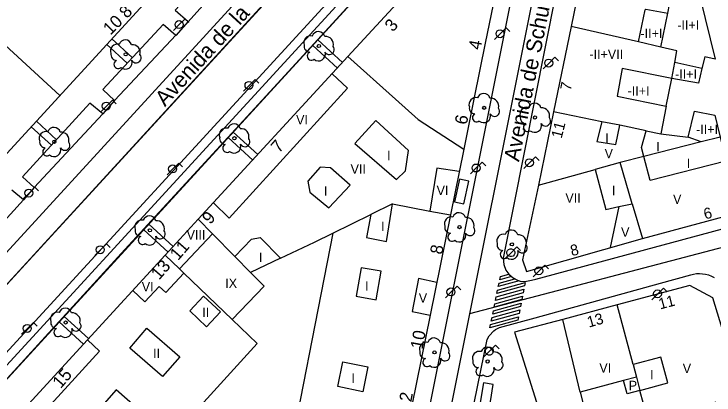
# Model space of a CAD drawing. Extents: x 282771 to 285132, y 4823109 to 4825496.
# Drawn here: x 284611.9 to 284723.9, y 4823873 to 4823934 of the extents above; entities that cross this region are included whole.
import ezdxf

# ---------------------------------------------------------------- set-up
doc = ezdxf.new("R2010")
doc.units = 0
for name, color, linetype in [('ACERA-BORDILLO', 7, 'Continuous'), ('ACERA-INTERIOR', 7, 'Continuous'), ('ARBOL', 7, 'Continuous'), ('CALLE-EJE', 7, 'Continuous'), ('CALLE-TEXTO', 7, 'Continuous'), ('CARRIL-BICI-AREA', 7, 'Continuous'), ('CARRIL-BICI-EJE', 7, 'Continuous'), ('EDIFICIO', 7, 'Continuous'), ('FAROLA', 7, 'Continuous'), ('INTERIOR-EDIFICIO', 7, 'Continuous'), ('MARQUESINA-BUS', 7, 'Continuous'), ('MEDIANERA', 7, 'Continuous'), ('NUM-LOCAL', 7, 'Continuous'), ('NUM-PORTAL', 7, 'Continuous'), ('PASO-PEATONES', 7, 'Continuous'), ('SENAL-VIARIA', 7, 'Continuous'), ('TXT-ALTURA-EDIFICIO', 7, 'Continuous')]:
    doc.layers.add(name, color=color, linetype=linetype)

msp = doc.modelspace()

# ---------------------------------------------------------------- linework, layer by layer
at = {"layer": 'ACERA-BORDILLO'}
for points in [[(284692.61, 4823990.41), (284677.01, 4823973.6), (284675.14, 4823975.07), (284661.72, 4823960.39), (284663.52, 4823958.8), (284661.69, 4823956.68), (284659.73, 4823958.41), (284649.89, 4823947.68), (284651.74, 4823945.98), (284649.72, 4823943.76), (284647.74, 4823945.35), (284637.7, 4823934.57), (284639.77, 4823932.77), (284637.82, 4823930.56), (284635.78, 4823932.32), (284626.12, 4823921.91), (284627.99, 4823920.16), (284626.14, 4823918), (284624.08, 4823919.7), (284613.31, 4823907.92), (284615.13, 4823906.23), (284613.46, 4823904.27), (284611.56, 4823905.82)], [(284706.98, 4823979.5), (284690.19, 4823894.9), (284690.3, 4823893.9), (284690.61, 4823892.99), (284691.13, 4823892.36), (284691.8, 4823891.76), (284692.49, 4823891.38), (284693.09, 4823891.18), (284693.94, 4823891.22), (284694.72, 4823891.38), (284695.42, 4823891.56), (284736.17, 4823902.53)], [(284673.59, 4823846.93), (284695.5, 4823956.22), (284694.66, 4823955.66), (284694.21, 4823955.4), (284693.75, 4823955.15), (284693.28, 4823954.92), (284692.8, 4823954.71), (284692.31, 4823954.52), (284691.81, 4823954.35), (284691.3, 4823954.21), (284690.79, 4823954.09), (284690.27, 4823953.99), (284689.75, 4823953.92), (284689.23, 4823953.86), (284688.71, 4823953.84), (284688.19, 4823953.83), (284687.68, 4823953.84)], [(284687.87, 4823953.84), (284684.81, 4823953.79), (284677.14, 4823945.33), (284676.65, 4823945.41), (284676.25, 4823945.43), (284675.85, 4823945.4), (284675.45, 4823945.33), (284675.07, 4823945.2), (284674.7, 4823945.04), (284674.37, 4823944.83), (284674.06, 4823944.59), (284597.52, 4823861.11)], [(284681.52, 4823851.91), (284687.65, 4823881.92), (284687.95, 4823882.5), (284688.69, 4823883.31), (284688.98, 4823883.51), (284689.6, 4823883.84), (284695.31, 4823885.37), (284715.4, 4823890.92), (284720.25, 4823892.27), (284720.68, 4823892.37), (284721.14, 4823892.44), (284721.61, 4823892.46), (284722.09, 4823892.43), (284722.58, 4823892.36), (284723.06, 4823892.24), (284723.54, 4823892.06), (284723.99, 4823891.84)]]:
    msp.add_lwpolyline(points, dxfattribs=at)
at = {"layer": 'ACERA-INTERIOR'}
for points in [[(284630.83, 4823927), (284627.58, 4823929.98)], [(284660.53, 4823929.82), (284664.48, 4823926.2)], [(284626.77, 4823929.1), (284630.02, 4823926.12)], [(284663.67, 4823925.32), (284659.72, 4823928.94)], [(284618.75, 4823913.87), (284615.51, 4823916.84)], [(284614.69, 4823915.95), (284617.94, 4823912.98)], [(284647.01, 4823915.08), (284650.94, 4823911.49)], [(284650.12, 4823910.6), (284646.2, 4823914.2)], [(284636.58, 4823895.89), (284632.69, 4823899.46)], [(284633.5, 4823900.34), (284637.39, 4823896.77)], [(284619.98, 4823885.6), (284623.85, 4823882.05)], [(284623.04, 4823881.17), (284619.17, 4823884.72)]]:
    msp.add_lwpolyline(points, dxfattribs=at)
at = {"layer": 'ARBOL'}
for centre in [(284660.72, 4823928.85), (284629.8, 4823927.53), (284687.16, 4823918.97), (284647.2, 4823914.1), (284618.39, 4823913.54), (284633.67, 4823899.38), (284683.22, 4823899.89), (284620.19, 4823884.63), (284679.22, 4823879.85)]:
    msp.add_circle(centre, 0.255, dxfattribs=at)
for centre, radius, start, end in [((284660.65, 4823930.11), 1.04, 15.6423, 161.3843), ((284629.73, 4823928.79), 1.04, 15.6423, 161.3843), ((284659.39, 4823929.38), 1.1, 75.4318, 200.5561), ((284661.78, 4823929.11), 1.27, 345.0327, 95.7993), ((284628.47, 4823928.06), 1.1, 75.4318, 200.5561), ((284630.86, 4823927.79), 1.27, 345.0327, 95.7993), ((284659.28, 4823928.81), 0.935, 168.599, 268.1324), ((284662.39, 4823928.28), 0.797, 208.9625, 38.991), ((284628.36, 4823927.49), 0.935, 168.599, 268.1324), ((284631.47, 4823926.96), 0.797, 208.9625, 38.991), ((284659.52, 4823927.26), 0.672, 113.7367, 309.4725), ((284660.66, 4823927.56), 1.09, 228.9545, 17.928), ((284628.6, 4823925.94), 0.672, 113.7367, 309.4725), ((284629.74, 4823926.24), 1.09, 228.9545, 17.928), ((284687.09, 4823920.23), 1.04, 15.6423, 161.3843), ((284685.83, 4823919.5), 1.1, 75.4318, 200.5561), ((284688.22, 4823919.23), 1.27, 345.0327, 95.7993), ((284685.72, 4823918.93), 0.935, 168.599, 268.1324), ((284688.83, 4823918.4), 0.797, 208.9625, 38.991), ((284685.96, 4823917.38), 0.672, 113.7367, 309.4725), ((284687.1, 4823917.68), 1.09, 228.9545, 17.928), ((284647.13, 4823915.36), 1.04, 15.6423, 161.3843), ((284617.06, 4823914.07), 1.1, 75.4318, 200.5561), ((284618.32, 4823914.8), 1.04, 15.6423, 161.3843), ((284619.45, 4823913.8), 1.27, 345.0327, 95.7993), ((284645.87, 4823914.63), 1.1, 75.4318, 200.5561), ((284648.26, 4823914.36), 1.27, 345.0327, 95.7993), ((284645.76, 4823914.06), 0.935, 168.599, 268.1324), ((284648.87, 4823913.53), 0.797, 208.9625, 38.991), ((284616.95, 4823913.5), 0.935, 168.599, 268.1324), ((284620.06, 4823912.97), 0.797, 208.9625, 38.991), ((284646, 4823912.51), 0.672, 113.7367, 309.4725), ((284647.14, 4823912.81), 1.09, 228.9545, 17.928), ((284617.19, 4823911.95), 0.672, 113.7367, 309.4725), ((284618.33, 4823912.25), 1.09, 228.9545, 17.928), ((284633.6, 4823900.64), 1.04, 15.6423, 161.3843), ((284683.15, 4823901.15), 1.04, 15.6423, 161.3843), ((284632.34, 4823899.91), 1.1, 75.4318, 200.5561), ((284634.73, 4823899.64), 1.27, 345.0327, 95.7993), ((284681.89, 4823900.42), 1.1, 75.4318, 200.5561), ((284684.28, 4823900.15), 1.27, 345.0327, 95.7993), ((284632.23, 4823899.34), 0.935, 168.599, 268.1324), ((284681.78, 4823899.85), 0.935, 168.599, 268.1324), ((284684.89, 4823899.32), 0.797, 208.9625, 38.991), ((284632.47, 4823897.79), 0.672, 113.7367, 309.4725), ((284633.61, 4823898.09), 1.09, 228.9545, 17.928), ((284635.34, 4823898.81), 0.797, 208.9625, 38.991), ((284682.02, 4823898.3), 0.672, 113.7367, 309.4725), ((284683.16, 4823898.6), 1.09, 228.9545, 17.928), ((284618.86, 4823885.16), 1.1, 75.4318, 200.5561), ((284620.12, 4823885.89), 1.04, 15.6423, 161.3843), ((284621.25, 4823884.89), 1.27, 345.0327, 95.7993), ((284618.75, 4823884.59), 0.935, 168.599, 268.1324), ((284620.13, 4823883.34), 1.09, 228.9545, 17.928), ((284621.86, 4823884.06), 0.797, 208.9625, 38.991), ((284618.99, 4823883.04), 0.672, 113.7367, 309.4725), ((284677.89, 4823880.38), 1.1, 75.4318, 200.5561), ((284679.15, 4823881.11), 1.04, 15.6423, 161.3843), ((284680.28, 4823880.11), 1.27, 345.0327, 95.7993), ((284677.78, 4823879.81), 0.935, 168.599, 268.1324), ((284680.89, 4823879.28), 0.797, 208.9625, 38.991), ((284678.02, 4823878.26), 0.672, 113.7367, 309.4725), ((284679.16, 4823878.56), 1.09, 228.9545, 17.928)]:
    msp.add_arc(centre, radius, start, end, dxfattribs=at)
for centre, major_axis, ratio, start_param, end_param in [((284695.24, 4823918.68), (0.644, 0.815), 0.999979, 5.653909, 8.197588), ((284693.98, 4823917.95), (0.68, 0.861), 0.999979, 0.414248, 2.598079), ((284696.37, 4823917.68), (0.789, 0.999), 0.999979, 5.119672, 7.052912), ((284693.87, 4823917.38), (-0.58, -0.734), 0.999979, 5.181915, 6.9191), ((284696.98, 4823916.85), (-0.494, -0.625), 0.999979, 5.88639, 9.203015), ((284694.11, 4823915.83), (-0.416, -0.527), 0.999979, 4.224388, 7.640621), ((284695.25, 4823916.13), (-0.673, -0.852), 0.999979, 6.235317, 8.835395), ((284691.53, 4823898.38), (0.644, 0.815), 0.999979, 5.653909, 8.197588), ((284690.27, 4823897.65), (0.68, 0.861), 0.999979, 0.414248, 2.598079), ((284692.66, 4823897.38), (0.789, 0.999), 0.999979, 5.119672, 7.052912), ((284690.16, 4823897.08), (-0.58, -0.734), 0.999979, 5.181915, 6.9191), ((284690.4, 4823895.53), (-0.416, -0.527), 0.999979, 4.224388, 7.640621), ((284691.54, 4823895.83), (-0.673, -0.852), 0.999979, 6.235317, 8.835395), ((284693.27, 4823896.55), (-0.494, -0.625), 0.999979, 5.88639, 9.203015), ((284687.65, 4823879.64), (0.578, 0.863), 0.999978, 5.576081, 8.11976), ((284686.39, 4823878.91), (0.611, 0.911), 0.999978, 0.33642, 2.52025), ((284688.78, 4823878.64), (0.71, 1.06), 0.999978, 5.041844, 6.975084), ((284686.28, 4823878.34), (-0.521, -0.777), 0.999978, 5.104086, 6.841272), ((284689.39, 4823877.81), (-0.444, -0.662), 0.999978, 5.808562, 9.125186), ((284686.52, 4823876.79), (-0.374, -0.558), 0.999978, 4.146559, 7.562793), ((284687.66, 4823877.09), (-0.605, -0.902), 0.999978, 6.157489, 8.757566)]:
    msp.add_ellipse(centre, major_axis=major_axis, ratio=ratio, start_param=start_param, end_param=end_param, dxfattribs=at)
for centre, major_axis, ratio in [((284695.31, 4823917.42), (0.158, 0.2), 0.999979), ((284691.6, 4823897.12), (0.158, 0.2), 0.999979), ((284687.72, 4823878.38), (0.142, 0.211), 0.999978)]:
    msp.add_ellipse(centre, major_axis=major_axis, ratio=ratio, dxfattribs=at)
at = {"layer": 'CALLE-EJE'}
for points in [[(284589.91, 4823868.06), (284710.62, 4823999.55)], [(284710.62, 4823999.55), (284703.44, 4823979.27), (284699.05, 4823957.14), (284684.83, 4823885.99)], [(284726.68, 4823896.98), (284684.83, 4823885.99)], [(284684.83, 4823885.99), (284678.32, 4823853.43), (284675.04, 4823838.01)]]:
    msp.add_lwpolyline(points, dxfattribs=at)
at = {"layer": 'CARRIL-BICI-AREA'}
for points in [[(284671.35, 4823945.95), (284596.83, 4823864.72)], [(284609.69, 4823874.45), (284629.67, 4823896.28), (284654.07, 4823922.86), (284673.95, 4823944.58)]]:
    msp.add_lwpolyline(points, dxfattribs=at)
at = {"layer": 'CARRIL-BICI-EJE'}
msp.add_lwpolyline([(284442.54, 4823694.39), (284565.76, 4823829.06), (284570.52, 4823831.04), (284577.23, 4823838.36), (284578.72, 4823842.93), (284672.91, 4823945.59), (284677.35, 4823947.14), (284683.91, 4823955.11), (284688.64, 4823955.27), (284692.63, 4823956.29), (284696.01, 4823958.49)], dxfattribs=at)
at = {"layer": 'EDIFICIO'}
for points in [[(284587.27, 4823939.56), (284635.08, 4823992.39), (284646.7, 4824005.23), (284657.28, 4824016.91), (284659.73, 4824017.01), (284672.98, 4824007.84), (284686.49, 4823999.04), (284687.16, 4823994.95), (284674.71, 4823981.38), (284662.25, 4823967.8), (284608.4, 4823909.08), (284605.58, 4823905.98), (284597.18, 4823896.73), (284593.82, 4823897.33), (284593.08, 4823901.76), (284590.94, 4823917.02), (284587.27, 4823939.56)], [(284724.37, 4823971.53), (284721.61, 4823971.43), (284718.89, 4823970.93), (284716.37, 4823970.05), (284714.11, 4823968.89), (284711.65, 4823967.05), (284709.72, 4823965.07), (284708.12, 4823962.82), (284706.88, 4823960.36), (284701.08, 4823931.97), (284698.28, 4823918.32), (284695.87, 4823906.58), (284693.3, 4823894.65), (284693.96, 4823892.77), (284712.48, 4823898.08), (284731.71, 4823903.24)], [(284636.13, 4823895.41), (284641.4, 4823901.13), (284665.35, 4823927.15), (284671.23, 4823933.54), (284687.05, 4823950.66), (284690.97, 4823947.14), (284689.84, 4823941.44), (284687.31, 4823929.29), (284685.57, 4823920.64), (284683.9, 4823912.36), (284681.77, 4823901.83), (284678.52, 4823885.8), (284672.73, 4823857.19)], [(284612.48, 4823869.64), (284623.67, 4823881.86), (284636.13, 4823895.41)], [(284692.01, 4823883.08), (284701.7, 4823852.18), (284707.82, 4823853.85), (284717.24, 4823856.46), (284723.23, 4823858.12), (284729.58, 4823859.87), (284731.46, 4823863.3), (284728.45, 4823873.17), (284723.75, 4823888.59), (284720.1, 4823890.54), (284708.44, 4823887.44), (284699.74, 4823885.13), (284692.01, 4823883.08)]]:
    msp.add_lwpolyline(points, dxfattribs=at)
at = {"layer": 'FAROLA'}
for p, q in [((284639.32, 4823933.21), (284638.38, 4823932.28)), ((284639.91, 4823932.62), (284639.32, 4823933.21)), ((284638.38, 4823932.28), (284637.45, 4823931.34)), ((284689.74, 4823930.81), (284688.81, 4823929.87)), ((284690.68, 4823931.74), (284689.74, 4823930.81)), ((284691.27, 4823931.15), (284690.68, 4823931.74)), ((284698.48, 4823927.06), (284697.54, 4823926.13)), ((284699.07, 4823926.47), (284698.48, 4823927.06)), ((284697.54, 4823926.13), (284696.61, 4823925.19)), ((284650.51, 4823923.49), (284649.57, 4823922.56)), ((284651.1, 4823922.9), (284650.51, 4823923.49)), ((284649.57, 4823922.56), (284648.64, 4823921.62)), ((284627.67, 4823920.18), (284626.73, 4823919.25)), ((284628.26, 4823919.59), (284627.67, 4823920.18)), ((284626.73, 4823919.25), (284625.8, 4823918.31)), ((284695.38, 4823911.12), (284694.44, 4823910.19)), ((284695.97, 4823910.53), (284695.38, 4823911.12)), ((284638.28, 4823910.12), (284637.34, 4823909.19)), ((284638.87, 4823909.53), (284638.28, 4823910.12)), ((284686.84, 4823910.27), (284685.9, 4823909.34)), ((284687.43, 4823909.68), (284686.84, 4823910.27)), ((284694.44, 4823910.19), (284693.51, 4823909.25)), ((284637.34, 4823909.19), (284636.41, 4823908.25)), ((284685.9, 4823909.34), (284684.97, 4823908.4)), ((284615.28, 4823906.26), (284614.34, 4823905.33)), ((284615.87, 4823905.67), (284615.28, 4823906.26)), ((284614.34, 4823905.33), (284613.41, 4823904.39)), ((284626.71, 4823897.2), (284625.77, 4823896.27)), ((284627.3, 4823896.61), (284626.71, 4823897.2)), ((284625.77, 4823896.27), (284624.84, 4823895.33)), ((284692.41, 4823896.72), (284691.47, 4823895.79)), ((284693, 4823896.13), (284692.41, 4823896.72)), ((284691.47, 4823895.79), (284690.54, 4823894.85)), ((284696.89, 4823893.82), (284695.95, 4823892.89)), ((284697.48, 4823893.23), (284696.89, 4823893.82)), ((284695.95, 4823892.89), (284695.02, 4823891.95)), ((284682.82, 4823890.45), (284681.88, 4823889.52)), ((284683.41, 4823889.86), (284682.82, 4823890.45)), ((284681.88, 4823889.52), (284680.95, 4823888.58)), ((284715.88, 4823890.14), (284714.94, 4823889.21)), ((284716.47, 4823889.55), (284715.88, 4823890.14)), ((284714.94, 4823889.21), (284714.01, 4823888.27)), ((284614.08, 4823883.68), (284613.15, 4823882.74)), ((284615.02, 4823884.61), (284614.08, 4823883.68)), ((284615.61, 4823884.02), (284615.02, 4823884.61)), ((284688.97, 4823880.98), (284688.03, 4823880.05)), ((284689.56, 4823880.39), (284688.97, 4823880.98)), ((284688.03, 4823880.05), (284687.1, 4823879.11))]:
    msp.add_line(p, q, dxfattribs=at)
for centre, radius in [((284638.34, 4823932.28), 0.637), ((284689.7, 4823930.81), 0.637), ((284697.5, 4823926.13), 0.638), ((284649.53, 4823922.56), 0.637), ((284626.69, 4823919.25), 0.637), ((284694.4, 4823910.19), 0.638), ((284637.3, 4823909.19), 0.637), ((284685.86, 4823909.34), 0.637), ((284614.3, 4823905.33), 0.637), ((284625.73, 4823896.27), 0.637), ((284695.91, 4823892.89), 0.638), ((284681.84, 4823889.52), 0.637), ((284714.9, 4823889.21), 0.638), ((284614.04, 4823883.68), 0.637)]:
    msp.add_circle(centre, radius, dxfattribs=at)
for centre in [(284691.43, 4823895.79), (284687.99, 4823880.05)]:
    msp.add_ellipse(centre, major_axis=(0.357, 0.528), ratio=0.999978, dxfattribs=at)
at = {"layer": 'INTERIOR-EDIFICIO'}
for p, q in [((284717.18, 4823923.66), (284709.25, 4823925.28)), ((284721.48, 4823922.9), (284717.18, 4823923.66))]:
    msp.add_line(p, q, dxfattribs=at)
for points in [[(284717.18, 4823923.66), (284717.65, 4823926.22), (284718.02, 4823928.09), (284715.42, 4823928.68), (284711.88, 4823929.5), (284712.92, 4823934.62), (284713.01, 4823934.74), (284716.54, 4823934.1), (284716.82, 4823935.49), (284717.23, 4823937.48), (284721.73, 4823936.54), (284724.14, 4823926.76), (284722.45, 4823927.12), (284722.01, 4823925.25), (284721.48, 4823922.9)], [(284709.25, 4823925.28), (284708.43, 4823920.84), (284716.28, 4823919.24), (284717.18, 4823923.66)], [(284720.8, 4823918.42), (284724.06, 4823917.8), (284724.91, 4823914.28), (284725.82, 4823910.42), (284713.71, 4823907.36), (284712.71, 4823911.19), (284712.34, 4823912.64), (284713.1, 4823915.31), (284715.42, 4823914.83), (284719.82, 4823914.28), (284720.8, 4823918.42)], [(284669.84, 4823916.95), (284666.49, 4823913.28), (284673.13, 4823907.51), (284674.6, 4823908.88), (284675.08, 4823912.14), (284669.84, 4823916.95)], [(284708.85, 4823916.17), (284706.01, 4823916.75), (284705.21, 4823913.6), (284708.25, 4823913.09), (284708.85, 4823916.17)], [(284662.29, 4823902.96), (284665.73, 4823906.6), (284662.55, 4823909.35), (284660.93, 4823909.47), (284658.93, 4823907.24), (284659.29, 4823905.5), (284662.29, 4823902.96)], [(284708.72, 4823903.2), (284710.85, 4823903.6), (284708.9, 4823910.23), (284704.91, 4823909.12), (284706.65, 4823902.7), (284708.72, 4823903.2)], [(284668.36, 4823898.2), (284671.51, 4823897.57), (284672.51, 4823903.62), (284669.03, 4823901.91), (284668.36, 4823898.2)], [(284649.95, 4823897.95), (284651.31, 4823898.22), (284654.57, 4823894.9), (284659.99, 4823897.47), (284662.92, 4823898.91), (284654.91, 4823857.73)], [(284618.91, 4823846.12), (284650.84, 4823881.26), (284646.85, 4823885.09), (284651.97, 4823890.44), (284649.79, 4823892.63), (284647.26, 4823895.19), (284649.95, 4823897.95)], [(284667.47, 4823893.39), (284666.68, 4823888.82), (284669.88, 4823888.26), (284670.67, 4823892.83), (284667.47, 4823893.39)], [(284642.27, 4823888.84), (284644.95, 4823886.32), (284642.72, 4823883.94), (284640.04, 4823886.47), (284642.27, 4823888.84)], [(284633.18, 4823883.7), (284638.44, 4823879.12), (284635.7, 4823875.97), (284630.44, 4823880.54), (284633.18, 4823883.7)], [(284668.55, 4823877.55), (284667.73, 4823873.56), (284663.75, 4823874.38), (284664.56, 4823878.36), (284668.55, 4823877.55)], [(284724.25, 4823871.9), (284720.89, 4823870.9), (284720.7, 4823871.51), (284713.42, 4823869.24), (284712.68, 4823871.61), (284712.1, 4823873.77), (284716.58, 4823874.95), (284715.46, 4823879.1), (284710.99, 4823877.91), (284711.53, 4823875.9), (284709.47, 4823875.35), (284702.53, 4823873.49), (284703.3, 4823870.31)], [(284624.82, 4823869.9), (284627.92, 4823867.19), (284631.37, 4823871.12), (284628.27, 4823873.83), (284624.82, 4823869.9)]]:
    msp.add_lwpolyline(points, dxfattribs=at)
at = {"layer": 'MARQUESINA-BUS'}
for points in [[(284683.21, 4823907.57), (284682.4, 4823903.94), (284683.91, 4823903.6), (284684.72, 4823907.23), (284683.21, 4823907.57)], [(284687.9, 4823870.3), (284688.61, 4823874.72), (284687.04, 4823874.97), (284686.32, 4823870.56), (284687.9, 4823870.3)]]:
    msp.add_lwpolyline(points, dxfattribs=at)
at = {"layer": 'MEDIANERA'}
for p, q in [((284711.88, 4823929.5), (284701.08, 4823931.97)), ((284722.01, 4823925.25), (284717.65, 4823926.22)), ((284716.28, 4823919.24), (284715.42, 4823914.83)), ((284706.01, 4823916.75), (284698.28, 4823918.32)), ((284713.1, 4823915.31), (284708.85, 4823916.17)), ((284721.88, 4823913.51), (284719.82, 4823914.28)), ((284695.87, 4823906.58), (284704.91, 4823909.12)), ((284708.72, 4823903.2), (284707.35, 4823896.6)), ((284710.85, 4823903.6), (284712.48, 4823898.08)), ((284710.99, 4823877.91), (284708.44, 4823887.44)), ((284702.53, 4823873.49), (284699.74, 4823885.13))]:
    msp.add_line(p, q, dxfattribs=at)
for points in [[(284715.42, 4823928.68), (284716.53, 4823934.11), (284716.82, 4823935.49), (284717.23, 4823937.48), (284717.88, 4823940.65)], [(284609.82, 4823929.64), (284619.25, 4823920.93)], [(284665.35, 4823927.15), (284672.98, 4823920.33), (284676.61, 4823917.08), (284683.9, 4823912.36)], [(284662.83, 4823924.41), (284665.3, 4823922.13), (284646.35, 4823901.31), (284643.84, 4823903.78)], [(284728.55, 4823914.81), (284724.91, 4823914.28), (284721.88, 4823913.51)], [(284721.88, 4823913.51), (284712.71, 4823911.19), (284708.9, 4823910.23)], [(284683.17, 4823908.79), (284679.61, 4823909.33), (284678.47, 4823902.46)], [(284672.51, 4823903.62), (284678.47, 4823902.46)], [(284662.92, 4823898.91), (284669.03, 4823901.91)], [(284678.47, 4823902.46), (284681.77, 4823901.83)], [(284641.4, 4823901.13), (284643.68, 4823898.82)], [(284638.42, 4823893.2), (284643.68, 4823898.82)], [(284643.68, 4823898.82), (284647.26, 4823895.19)], [(284638.42, 4823893.2), (284636.13, 4823895.41)], [(284654.63, 4823894.84), (284654.57, 4823894.9), (284649.79, 4823892.63)], [(284639.11, 4823892.54), (284638.42, 4823893.2)], [(284630.93, 4823889.76), (284632.88, 4823887.95), (284635.13, 4823890.4), (284636.23, 4823889.45), (284639.1, 4823892.54)], [(284646.85, 4823885.09), (284639.11, 4823892.54)], [(284679.57, 4823891), (284676.68, 4823891.65), (284675.63, 4823886.41), (284678.52, 4823885.8)], [(284612.48, 4823869.64), (284614.46, 4823867.84), (284625.63, 4823880.04), (284623.67, 4823881.86)], [(284711.53, 4823875.9), (284712.1, 4823873.77), (284710.02, 4823873.23), (284709.47, 4823875.35)]]:
    msp.add_lwpolyline(points, dxfattribs=at)
at = {"layer": 'PASO-PEATONES'}
for points in [[(284689.42, 4823890.36), (284689.54, 4823890.91), (284692.07, 4823891.61), (284692.49, 4823891.38), (284692.77, 4823891.29)], [(284689.65, 4823891.46), (284689.76, 4823892.01), (284691.11, 4823892.38), (284691.55, 4823891.99)], [(284689.2, 4823889.26), (284689.31, 4823889.81), (284693.75, 4823891.04), (284693.64, 4823890.49)], [(284688.98, 4823888.16), (284689.09, 4823888.71), (284693.53, 4823889.94), (284693.42, 4823889.39)], [(284688.76, 4823887.06), (284688.87, 4823887.61), (284693.31, 4823888.84), (284693.2, 4823888.29)], [(284688.54, 4823885.96), (284688.65, 4823886.51), (284693.09, 4823887.74), (284692.97, 4823887.19)], [(284688.31, 4823884.86), (284688.42, 4823885.41), (284692.86, 4823886.64), (284692.75, 4823886.09)], [(284688.09, 4823883.76), (284688.2, 4823884.31), (284692.64, 4823885.54), (284692.53, 4823884.99)]]:
    msp.add_lwpolyline(points, close=True, dxfattribs=at)
at = {"layer": 'SENAL-VIARIA'}
for points in [[(284685.3, 4823977.27), (284600.09, 4823884.33)], [(284685.64, 4823972.46), (284601.05, 4823880.19)], [(284639.77, 4823932.74), (284649.72, 4823943.79)], [(284627.99, 4823920.16), (284637.85, 4823930.62)], [(284615.13, 4823906.23), (284626.14, 4823918)], [(284604.54, 4823894.51), (284613.46, 4823904.27)]]:
    msp.add_lwpolyline(points, dxfattribs=at)

# ---------------------------------------------------------------- texts
at = {"layer": 'CALLE-TEXTO'}
for s, rotation, p in [('Avenida de la Constitución', 47.4478, (284636.09, 4823919.04)), ('Avenida de Schulz', 78.7154, (284692.73, 4823910.26))]:
    msp.add_text(s, height=2.5, rotation=rotation, dxfattribs=at).set_placement(p)
at = {"layer": 'NUM-LOCAL'}
for s, height, rotation, p in [('4', 2, 79.6, (284686.59, 4823928.15)), ('6', 2, 78.9298, (284684.37, 4823916.17)), ('11', 1.75, 14.3306, (284715.31, 4823886.71))]:
    msp.add_text(s, height=height, rotation=rotation, dxfattribs=at).set_placement(p)
at = {"layer": 'NUM-PORTAL'}
for s, height, rotation, p in [('8', 2, 47.31, (284630.01, 4823933.16)), ('10', 2, 44.6924, (284627.36, 4823930.5)), ('3', 2, 48.98, (284672.56, 4823931)), ('7', 1.75, 78.2796, (284701.01, 4823921.62)), ('11', 1.75, 75.5362, (284699.55, 4823913.97)), ('7', 2, 48.98, (284654.35, 4823911.61)), ('6', 1.75, 13.5406, (284722.51, 4823901.11)), ('9', 2, 48.98, (284643.33, 4823900.2)), ('11', 2, 48.98, (284638.18, 4823894.44)), ('8', 1.75, 13.5406, (284701.18, 4823895.23)), ('8', 2, 79.6, (284680.44, 4823895.41)), ('13', 2, 48.98, (284635.15, 4823891.33)), ('13', 1.75, 15.7606, (284703.91, 4823883.8)), ('10', 2, 79.6, (284677.3, 4823880.25)), ('15', 2, 48.98, (284619.39, 4823873.95)), ('12', 2, 79.6, (284675.24, 4823870.36))]:
    msp.add_text(s, height=height, rotation=rotation, dxfattribs=at).set_placement(p)
at = {"layer": 'TXT-ALTURA-EDIFICIO'}
for s, rotation, p in [('-II+I', 0.0006, (284718.07, 4823931.47)), ('-II+I', 0.0006, (284712.18, 4823930.11)), ('-II+VII', 0.0006, (284704, 4823926.79)), ('-II+I', 0.0006, (284717.71, 4823923.61)), ('-II+I', 0.0006, (284710.11, 4823920.93)), ('VI', 0, (284657.07, 4823916.31)), ('-II+I', 0.0006, (284721.08, 4823914.78)), ('I', 0.0006, (284706.54, 4823913.39)), ('I', 0.0006, (284714.71, 4823912)), ('I', 0, (284671.62, 4823910.59)), ('V', 0.0006, (284706.44, 4823910.9)), ('I', 0.0006, (284719.58, 4823909.32)), ('VII', 0, (284665.79, 4823908.42)), ('I', 0, (284661.52, 4823904.9)), ('VI', 0, (284679.55, 4823905.01)), ('I', 0.0006, (284707.6, 4823904.99)), ('VII', 0.0006, (284700.16, 4823903.81)), ('V', 0.0006, (284717.39, 4823903.6)), ('I', 0, (284670.67, 4823899.24)), ('VIII', 0, (284639.55, 4823897.9)), ('V', 0.0006, (284709.07, 4823898.33)), ('I', 0, (284651.11, 4823894.32)), ('IX', 0, (284645.73, 4823890.15)), ('VI', 0, (284632.37, 4823889.59)), ('I', 0, (284668.1, 4823889.73)), ('V', 0, (284676.7, 4823887.8)), ('II', 0, (284642.06, 4823885.51)), ('II', 0, (284634.18, 4823878.95)), ('VI', 0.0006, (284705.59, 4823876.61)), ('I', 0.0006, (284713.71, 4823875.55)), ('V', 0.0006, (284718.94, 4823876.53)), ('I', 0, (284665.93, 4823874.97)), ('P', 0.0006, (284710.29, 4823873.8))]:
    msp.add_text(s, height=1.5, rotation=rotation, dxfattribs=at).set_placement(p)

doc.saveas('drawing.dxf')
